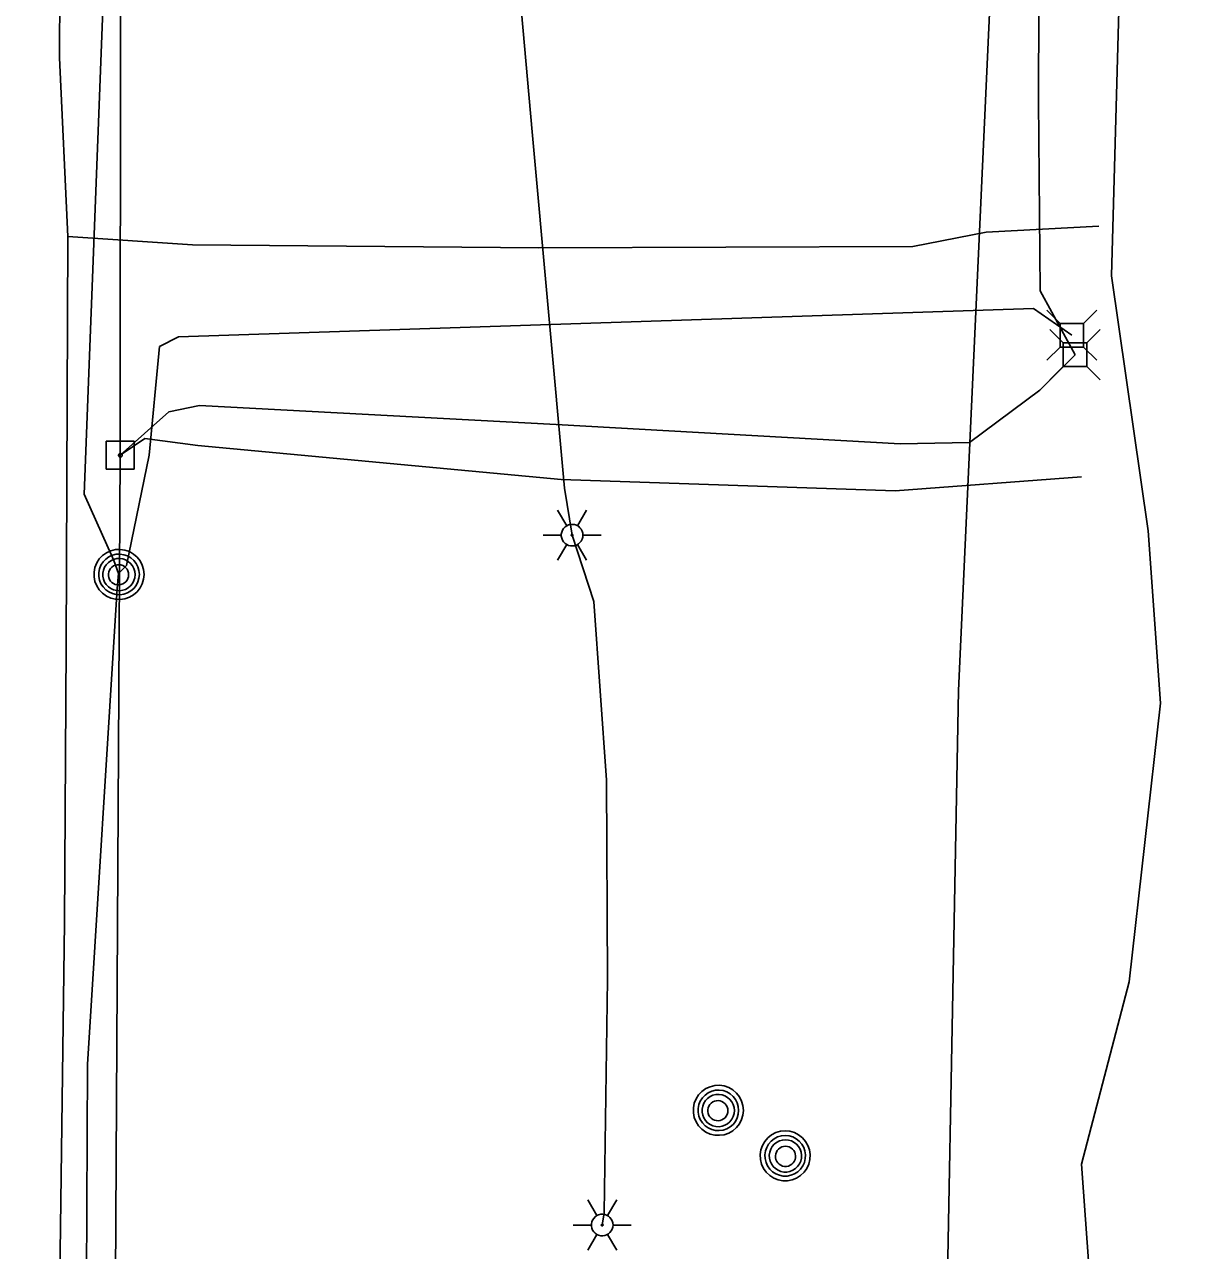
# Model space of a CAD drawing. Extents: x 600849 to 606371, y 330010 to 403088.
# Drawn here: x 602044.5 to 602197.1, y 371134.4 to 371296 of the extents above; entities that cross this region are included whole.
import ezdxf

# ---------------------------------------------------------------- set-up
doc = ezdxf.new("R2010")
doc.units = 0
for name, color, linetype in [('E_LTG', 7, 'Continuous'), ('E_UTL_AG_Bold', 7, 'Continuous'), ('E_UTL_E_UG', 7, 'Continuous'), ('E_UTL_EPowerPole', 7, 'Continuous'), ('E_UTL_G_UG', 7, 'Continuous'), ('E_UTL_MH', 7, 'Continuous'), ('E_UTL_Overhead', 7, 'Continuous'), ('E_UTL_T_UG', 7, 'Continuous'), ('E_UTL_TV_UG', 7, 'Continuous'), ('E_UTL_W_UG', 7, 'Continuous')]:
    doc.layers.add(name, color=color, linetype=linetype)

msp = doc.modelspace()

# ---------------------------------------------------------------- linework, layer by layer
at = {"layer": 'E_LTG'}
for points in [[(602115.96, 371229.95), (602114.77, 371232.01)], [(602117.39, 371229.95), (602118.58, 371232.01)], [(602118.1, 371228.71), (602118.08, 371228.98), (602118, 371229.24), (602117.88, 371229.49), (602117.71, 371229.7), (602117.5, 371229.88), (602117.27, 371230.01), (602117.01, 371230.1), (602116.74, 371230.14), (602116.47, 371230.13), (602116.21, 371230.06), (602115.96, 371229.95), (602115.74, 371229.79), (602115.55, 371229.6), (602115.41, 371229.37), (602115.3, 371229.12), (602115.25, 371228.85), (602115.25, 371228.58), (602115.3, 371228.31), (602115.41, 371228.06), (602115.55, 371227.83), (602115.74, 371227.63), (602115.96, 371227.48), (602116.21, 371227.36), (602116.47, 371227.3), (602116.74, 371227.29), (602117.01, 371227.32), (602117.27, 371227.41), (602117.5, 371227.55), (602117.71, 371227.73), (602117.88, 371227.94), (602118, 371228.18), (602118.08, 371228.44), (602118.1, 371228.71)], [(602118.1, 371228.71), (602118.08, 371228.98), (602118, 371229.24), (602117.88, 371229.49), (602117.71, 371229.7), (602117.5, 371229.88), (602117.27, 371230.01), (602117.01, 371230.1), (602116.74, 371230.14), (602116.47, 371230.13), (602116.21, 371230.06), (602115.96, 371229.95), (602115.74, 371229.79), (602115.55, 371229.6), (602115.41, 371229.37), (602115.3, 371229.12), (602115.25, 371228.85), (602115.25, 371228.58), (602115.3, 371228.31), (602115.41, 371228.06), (602115.55, 371227.83), (602115.74, 371227.63), (602115.96, 371227.48), (602116.21, 371227.36), (602116.47, 371227.3), (602116.74, 371227.29), (602117.01, 371227.32), (602117.27, 371227.41), (602117.5, 371227.55), (602117.71, 371227.73), (602117.88, 371227.94), (602118, 371228.18), (602118.08, 371228.44), (602118.1, 371228.71)], [(602118.1, 371228.71), (602118.08, 371228.98), (602118, 371229.24), (602117.88, 371229.49), (602117.71, 371229.7), (602117.5, 371229.88), (602117.27, 371230.01), (602117.01, 371230.1), (602116.74, 371230.14), (602116.47, 371230.13), (602116.21, 371230.06), (602115.96, 371229.95), (602115.74, 371229.79), (602115.55, 371229.6), (602115.41, 371229.37), (602115.3, 371229.12), (602115.25, 371228.85), (602115.25, 371228.58), (602115.3, 371228.31), (602115.41, 371228.06), (602115.55, 371227.83), (602115.74, 371227.63), (602115.96, 371227.48), (602116.21, 371227.36), (602116.47, 371227.3), (602116.74, 371227.29), (602117.01, 371227.32), (602117.27, 371227.41), (602117.5, 371227.55), (602117.71, 371227.73), (602117.88, 371227.94), (602118, 371228.18), (602118.08, 371228.44), (602118.1, 371228.71)], [(602112.87, 371228.71), (602115.25, 371228.71)], [(602116.79, 371228.71), (602116.79, 371228.74), (602116.79, 371228.76), (602116.78, 371228.78), (602116.76, 371228.8), (602116.74, 371228.81), (602116.73, 371228.82), (602116.7, 371228.83), (602116.68, 371228.83), (602116.66, 371228.83), (602116.64, 371228.83), (602116.62, 371228.82), (602116.6, 371228.8), (602116.58, 371228.79), (602116.57, 371228.77), (602116.56, 371228.75), (602116.56, 371228.72), (602116.56, 371228.7), (602116.56, 371228.68), (602116.57, 371228.66), (602116.58, 371228.64), (602116.6, 371228.62), (602116.62, 371228.61), (602116.64, 371228.6), (602116.66, 371228.6), (602116.68, 371228.59), (602116.7, 371228.6), (602116.73, 371228.61), (602116.74, 371228.62), (602116.76, 371228.63), (602116.78, 371228.65), (602116.79, 371228.67), (602116.79, 371228.69), (602116.79, 371228.71)], [(602118.1, 371228.71), (602120.49, 371228.71)], [(602114.77, 371225.41), (602115.96, 371227.48)], [(602118.58, 371225.41), (602117.39, 371227.48)], [(602119.93, 371139), (602118.74, 371141.06)], [(602121.36, 371139), (602122.55, 371141.06)], [(602122.07, 371137.76), (602122.04, 371138.03), (602121.97, 371138.29), (602121.84, 371138.53), (602121.67, 371138.75), (602121.47, 371138.92), (602121.23, 371139.06), (602120.98, 371139.15), (602120.71, 371139.19), (602120.44, 371139.17), (602120.17, 371139.11), (602119.93, 371139), (602119.7, 371138.84), (602119.52, 371138.64), (602119.37, 371138.41), (602119.27, 371138.16), (602119.22, 371137.9), (602119.22, 371137.62), (602119.27, 371137.36), (602119.37, 371137.1), (602119.52, 371136.88), (602119.7, 371136.68), (602119.93, 371136.52), (602120.17, 371136.41), (602120.44, 371136.35), (602120.71, 371136.33), (602120.98, 371136.37), (602121.23, 371136.46), (602121.47, 371136.6), (602121.67, 371136.77), (602121.84, 371136.99), (602121.97, 371137.23), (602122.04, 371137.49), (602122.07, 371137.76)], [(602122.07, 371137.76), (602122.04, 371138.03), (602121.97, 371138.29), (602121.84, 371138.53), (602121.67, 371138.75), (602121.47, 371138.92), (602121.23, 371139.06), (602120.98, 371139.15), (602120.71, 371139.19), (602120.44, 371139.17), (602120.17, 371139.11), (602119.93, 371139), (602119.7, 371138.84), (602119.52, 371138.64), (602119.37, 371138.41), (602119.27, 371138.16), (602119.22, 371137.9), (602119.22, 371137.62), (602119.27, 371137.36), (602119.37, 371137.1), (602119.52, 371136.88), (602119.7, 371136.68), (602119.93, 371136.52), (602120.17, 371136.41), (602120.44, 371136.35), (602120.71, 371136.33), (602120.98, 371136.37), (602121.23, 371136.46), (602121.47, 371136.6), (602121.67, 371136.77), (602121.84, 371136.99), (602121.97, 371137.23), (602122.04, 371137.49), (602122.07, 371137.76)], [(602122.07, 371137.76), (602122.04, 371138.03), (602121.97, 371138.29), (602121.84, 371138.53), (602121.67, 371138.75), (602121.47, 371138.92), (602121.23, 371139.06), (602120.98, 371139.15), (602120.71, 371139.19), (602120.44, 371139.17), (602120.17, 371139.11), (602119.93, 371139), (602119.7, 371138.84), (602119.52, 371138.64), (602119.37, 371138.41), (602119.27, 371138.16), (602119.22, 371137.9), (602119.22, 371137.62), (602119.27, 371137.36), (602119.37, 371137.1), (602119.52, 371136.88), (602119.7, 371136.68), (602119.93, 371136.52), (602120.17, 371136.41), (602120.44, 371136.35), (602120.71, 371136.33), (602120.98, 371136.37), (602121.23, 371136.46), (602121.47, 371136.6), (602121.67, 371136.77), (602121.84, 371136.99), (602121.97, 371137.23), (602122.04, 371137.49), (602122.07, 371137.76)], [(602116.83, 371137.76), (602119.21, 371137.76)], [(602120.76, 371137.76), (602120.76, 371137.78), (602120.75, 371137.8), (602120.74, 371137.82), (602120.73, 371137.84), (602120.71, 371137.86), (602120.69, 371137.87), (602120.67, 371137.88), (602120.65, 371137.88), (602120.62, 371137.88), (602120.6, 371137.87), (602120.58, 371137.86), (602120.56, 371137.85), (602120.55, 371137.83), (602120.53, 371137.81), (602120.53, 371137.79), (602120.52, 371137.77), (602120.52, 371137.75), (602120.53, 371137.73), (602120.53, 371137.71), (602120.55, 371137.69), (602120.56, 371137.67), (602120.58, 371137.66), (602120.6, 371137.65), (602120.62, 371137.64), (602120.65, 371137.64), (602120.67, 371137.64), (602120.69, 371137.65), (602120.71, 371137.66), (602120.73, 371137.68), (602120.74, 371137.7), (602120.75, 371137.72), (602120.76, 371137.74), (602120.76, 371137.76)], [(602122.07, 371137.76), (602124.45, 371137.76)], [(602118.74, 371134.46), (602119.93, 371136.52)], [(602122.55, 371134.46), (602121.36, 371136.52)]]:
    msp.add_lwpolyline(points, dxfattribs=at)
at = {"layer": 'E_UTL_AG_Bold'}
for points in [[(602181.02, 371256.62), (602179.26, 371258.37)], [(602184.11, 371256.62), (602185.86, 371258.37)], [(602181.42, 371254.06), (602179.67, 371255.81)], [(602184.11, 371256.62), (602181.02, 371256.62)], [(602181.02, 371256.62), (602181.02, 371253.52)], [(602184.11, 371253.52), (602184.11, 371256.62)], [(602184.52, 371254.06), (602186.27, 371255.81)], [(602184.52, 371254.06), (602181.42, 371254.06)], [(602181.42, 371254.06), (602181.42, 371250.96)], [(602184.52, 371250.96), (602184.52, 371254.06)], [(602181.02, 371253.52), (602179.26, 371251.77)], [(602181.02, 371253.52), (602184.11, 371253.52)], [(602184.11, 371253.52), (602185.86, 371251.77)], [(602181.42, 371250.96), (602179.67, 371249.21)], [(602181.42, 371250.96), (602184.52, 371250.96)], [(602184.52, 371250.96), (602186.27, 371249.21)]]:
    msp.add_lwpolyline(points, dxfattribs=at)
at = {"layer": 'E_UTL_E_UG'}
for points in [[(602190.38, 370615.62), (602192.58, 370696.59), (602188.82, 370761), (602191.18, 370844.61), (602188.97, 370941.54), (602191.64, 371056.58), (602187.62, 371077.17), (602186.37, 371110.53), (602183.81, 371145.78), (602190.12, 371169.84), (602194.22, 371206.55), (602192.63, 371229.3), (602187.79, 371262.92), (602189.77, 371334.48), (602192.75, 371413.19), (602189.91, 371434.55), (602185.4, 371490.73)], [(602120.64, 371137.76), (602120.92, 371139.35), (602121.35, 371170.11), (602121.2, 371196.4), (602119.53, 371219.95), (602116.68, 371228.71), (602115.68, 371234.91), (602111.39, 371281.88), (602108.79, 371311.52), (602108.04, 371319.43), (602108.28, 371320.43), (602106.77, 371369.05), (602105.44, 371378.21), (602099.33, 371381.84), (602080.16, 371388.22), (602064.83, 371392.68), (602057.2, 371393.62)], [(602057.12, 371239.25), (602060.33, 371241.45), (602067.33, 371240.54), (602115.23, 371236.05), (602159.25, 371234.57), (602183.84, 371236.4)]]:
    msp.add_lwpolyline(points, dxfattribs=at)
at = {"layer": 'E_UTL_EPowerPole'}
for points in [[(602057.09, 371241.09), (602057.09, 371244)], [(602058.94, 371241.09), (602055.25, 371241.09)], [(602055.25, 371241.09), (602055.25, 371237.4)], [(602058.94, 371237.4), (602058.94, 371241.09)], [(602057.36, 371239.25), (602057.36, 371239.29), (602057.35, 371239.34), (602057.33, 371239.38), (602057.3, 371239.41), (602057.26, 371239.44), (602057.22, 371239.47), (602057.18, 371239.48), (602057.14, 371239.49), (602057.09, 371239.48), (602057.05, 371239.47), (602057.01, 371239.45), (602056.97, 371239.43), (602056.94, 371239.4), (602056.91, 371239.36), (602056.9, 371239.32), (602056.89, 371239.27), (602056.89, 371239.23), (602056.9, 371239.18), (602056.91, 371239.14), (602056.94, 371239.1), (602056.97, 371239.07), (602057.01, 371239.04), (602057.05, 371239.02), (602057.09, 371239.01), (602057.14, 371239.01), (602057.18, 371239.02), (602057.22, 371239.03), (602057.26, 371239.05), (602057.3, 371239.08), (602057.33, 371239.12), (602057.35, 371239.16), (602057.36, 371239.2), (602057.36, 371239.25)], [(602055.25, 371237.4), (602058.94, 371237.4)]]:
    msp.add_lwpolyline(points, dxfattribs=at)
at = {"layer": 'E_UTL_G_UG'}
for points in [[(602048.21, 370657.47), (602048.18, 370747.79), (602048.76, 370798), (602048.38, 370861.25), (602049.1, 370931.28), (602048.42, 371006.93), (602048.87, 371066.51), (602049.18, 371134.18), (602049.78, 371177.66), (602049.96, 371214.15), (602050.22, 371268.07), (602049.12, 371291.65), (602049.16, 371300.85), (602049.23, 371302.54), (602050.11, 371308.89), (602051.7, 371334.54), (602051.72, 371368.17), (602051.41, 371432.71), (602051.21, 371433.48), (602051.22, 371441.24)], [(602050.22, 371268.07), (602066.64, 371266.98), (602112.31, 371266.61), (602161.59, 371266.79), (602171.26, 371268.67), (602186.11, 371269.44)]]:
    msp.add_lwpolyline(points, dxfattribs=at)
at = {"layer": 'E_UTL_MH'}
for points in [[(602060.25, 371223.54), (602060.19, 371224.17), (602060.01, 371224.77), (602059.72, 371225.32), (602059.33, 371225.82), (602058.86, 371226.23), (602058.32, 371226.54), (602057.72, 371226.75), (602057.1, 371226.84), (602056.48, 371226.81), (602055.87, 371226.66), (602055.3, 371226.4), (602054.78, 371226.03), (602054.35, 371225.58), (602054.01, 371225.05), (602053.78, 371224.47), (602053.66, 371223.85), (602053.66, 371223.23), (602053.78, 371222.61), (602054.01, 371222.03), (602054.35, 371221.5), (602054.78, 371221.05), (602055.3, 371220.68), (602055.87, 371220.42), (602056.48, 371220.27), (602057.1, 371220.24), (602057.72, 371220.33), (602058.32, 371220.54), (602058.86, 371220.85), (602059.33, 371221.26), (602059.72, 371221.76), (602060.01, 371222.31), (602060.19, 371222.92), (602060.25, 371223.54)], [(602059.63, 371223.54), (602059.58, 371224.04), (602059.44, 371224.53), (602059.21, 371224.98), (602058.89, 371225.38), (602058.51, 371225.72), (602058.07, 371225.97), (602057.58, 371226.14), (602057.08, 371226.21), (602056.57, 371226.19), (602056.08, 371226.07), (602055.62, 371225.85), (602055.2, 371225.56), (602054.85, 371225.19), (602054.57, 371224.76), (602054.39, 371224.29), (602054.29, 371223.79), (602054.29, 371223.28), (602054.39, 371222.78), (602054.57, 371222.31), (602054.85, 371221.88), (602055.2, 371221.51), (602055.62, 371221.22), (602056.08, 371221.01), (602056.57, 371220.89), (602057.08, 371220.86), (602057.58, 371220.94), (602058.07, 371221.1), (602058.51, 371221.36), (602058.89, 371221.69), (602059.21, 371222.09), (602059.44, 371222.54), (602059.58, 371223.03), (602059.63, 371223.54)], [(602059.07, 371223.51), (602059.03, 371223.91), (602058.91, 371224.3), (602058.73, 371224.66), (602058.48, 371224.98), (602058.17, 371225.24), (602057.82, 371225.44), (602057.44, 371225.58), (602057.04, 371225.63), (602056.64, 371225.62), (602056.24, 371225.52), (602055.87, 371225.35), (602055.54, 371225.12), (602055.26, 371224.82), (602055.05, 371224.48), (602054.9, 371224.11), (602054.82, 371223.71), (602054.82, 371223.31), (602054.9, 371222.91), (602055.05, 371222.53), (602055.26, 371222.19), (602055.54, 371221.9), (602055.87, 371221.66), (602056.24, 371221.5), (602056.64, 371221.4), (602057.04, 371221.38), (602057.44, 371221.44), (602057.82, 371221.57), (602058.17, 371221.77), (602058.48, 371222.04), (602058.73, 371222.36), (602058.91, 371222.72), (602059.03, 371223.1), (602059.07, 371223.51)], [(602058.21, 371223.49), (602058.19, 371223.74), (602058.12, 371223.99), (602058, 371224.21), (602057.84, 371224.41), (602057.65, 371224.58), (602057.43, 371224.7), (602057.19, 371224.79), (602056.94, 371224.82), (602056.69, 371224.81), (602056.44, 371224.75), (602056.21, 371224.65), (602056.01, 371224.5), (602055.83, 371224.32), (602055.7, 371224.1), (602055.6, 371223.87), (602055.55, 371223.62), (602055.55, 371223.37), (602055.6, 371223.12), (602055.7, 371222.88), (602055.83, 371222.67), (602056.01, 371222.49), (602056.21, 371222.34), (602056.44, 371222.23), (602056.69, 371222.17), (602056.94, 371222.16), (602057.19, 371222.2), (602057.43, 371222.28), (602057.65, 371222.41), (602057.84, 371222.57), (602058, 371222.77), (602058.12, 371223), (602058.19, 371223.24), (602058.21, 371223.49)], [(602139.25, 371152.88), (602139.19, 371153.51), (602139.01, 371154.11), (602138.72, 371154.67), (602138.33, 371155.16), (602137.86, 371155.57), (602137.32, 371155.88), (602136.72, 371156.09), (602136.1, 371156.18), (602135.48, 371156.15), (602134.87, 371156), (602134.3, 371155.74), (602133.78, 371155.38), (602133.35, 371154.92), (602133.01, 371154.39), (602132.78, 371153.81), (602132.66, 371153.2), (602132.66, 371152.57), (602132.78, 371151.95), (602133.01, 371151.37), (602133.35, 371150.84), (602133.78, 371150.39), (602134.3, 371150.02), (602134.87, 371149.76), (602135.48, 371149.62), (602136.1, 371149.59), (602136.72, 371149.67), (602137.32, 371149.88), (602137.86, 371150.19), (602138.33, 371150.6), (602138.72, 371151.1), (602139.01, 371151.66), (602139.19, 371152.26), (602139.25, 371152.88)], [(602138.63, 371152.88), (602138.58, 371153.38), (602138.44, 371153.87), (602138.21, 371154.32), (602137.89, 371154.72), (602137.51, 371155.06), (602137.07, 371155.31), (602136.58, 371155.48), (602136.08, 371155.55), (602135.57, 371155.53), (602135.08, 371155.41), (602134.61, 371155.2), (602134.2, 371154.9), (602133.85, 371154.53), (602133.57, 371154.1), (602133.38, 371153.63), (602133.29, 371153.13), (602133.29, 371152.62), (602133.38, 371152.12), (602133.57, 371151.65), (602133.85, 371151.22), (602134.2, 371150.85), (602134.61, 371150.56), (602135.08, 371150.35), (602135.57, 371150.23), (602136.08, 371150.2), (602136.58, 371150.28), (602137.07, 371150.44), (602137.51, 371150.7), (602137.89, 371151.03), (602138.21, 371151.43), (602138.44, 371151.88), (602138.58, 371152.37), (602138.63, 371152.88)], [(602138.07, 371152.85), (602138.03, 371153.25), (602137.91, 371153.64), (602137.73, 371154), (602137.48, 371154.32), (602137.17, 371154.58), (602136.82, 371154.79), (602136.44, 371154.92), (602136.04, 371154.98), (602135.63, 371154.96), (602135.24, 371154.86), (602134.87, 371154.69), (602134.54, 371154.46), (602134.26, 371154.16), (602134.05, 371153.82), (602133.9, 371153.45), (602133.82, 371153.05), (602133.82, 371152.65), (602133.9, 371152.25), (602134.05, 371151.87), (602134.26, 371151.53), (602134.54, 371151.24), (602134.87, 371151.01), (602135.24, 371150.84), (602135.63, 371150.74), (602136.04, 371150.72), (602136.44, 371150.78), (602136.82, 371150.91), (602137.17, 371151.11), (602137.48, 371151.38), (602137.73, 371151.7), (602137.91, 371152.06), (602138.03, 371152.45), (602138.07, 371152.85)], [(602137.21, 371152.83), (602137.19, 371153.09), (602137.12, 371153.33), (602137, 371153.55), (602136.84, 371153.75), (602136.65, 371153.92), (602136.43, 371154.05), (602136.19, 371154.13), (602135.94, 371154.16), (602135.69, 371154.15), (602135.44, 371154.09), (602135.21, 371153.99), (602135.01, 371153.84), (602134.83, 371153.66), (602134.7, 371153.44), (602134.6, 371153.21), (602134.55, 371152.96), (602134.55, 371152.71), (602134.6, 371152.46), (602134.7, 371152.22), (602134.83, 371152.01), (602135.01, 371151.83), (602135.21, 371151.68), (602135.44, 371151.57), (602135.69, 371151.52), (602135.94, 371151.5), (602136.19, 371151.54), (602136.43, 371151.62), (602136.65, 371151.75), (602136.84, 371151.91), (602137, 371152.11), (602137.12, 371152.34), (602137.19, 371152.58), (602137.21, 371152.83)], [(602144.76, 371150.18), (602144.14, 371150.12), (602143.53, 371149.94), (602142.98, 371149.66), (602142.48, 371149.27), (602142.07, 371148.79), (602141.76, 371148.25), (602141.55, 371147.66), (602141.46, 371147.04), (602141.49, 371146.41), (602141.64, 371145.8), (602141.9, 371145.23), (602142.27, 371144.72), (602142.72, 371144.29), (602143.25, 371143.95), (602143.83, 371143.71), (602144.45, 371143.59), (602145.07, 371143.59), (602145.69, 371143.71), (602146.27, 371143.95), (602146.8, 371144.29), (602147.25, 371144.72), (602147.62, 371145.23), (602147.88, 371145.8), (602148.03, 371146.41), (602148.06, 371147.04), (602147.97, 371147.66), (602147.76, 371148.25), (602147.45, 371148.79), (602147.04, 371149.27), (602146.54, 371149.66), (602145.99, 371149.94), (602145.39, 371150.12), (602144.76, 371150.18)], [(602144.76, 371149.56), (602144.26, 371149.52), (602143.77, 371149.37), (602143.32, 371149.14), (602142.92, 371148.82), (602142.58, 371148.44), (602142.33, 371148), (602142.16, 371147.52), (602142.09, 371147.01), (602142.12, 371146.51), (602142.24, 371146.01), (602142.45, 371145.55), (602142.74, 371145.13), (602143.11, 371144.78), (602143.54, 371144.51), (602144.01, 371144.32), (602144.51, 371144.22), (602145.02, 371144.22), (602145.52, 371144.32), (602145.99, 371144.51), (602146.42, 371144.78), (602146.79, 371145.13), (602147.08, 371145.55), (602147.29, 371146.01), (602147.41, 371146.51), (602147.44, 371147.01), (602147.37, 371147.52), (602147.2, 371148), (602146.95, 371148.44), (602146.61, 371148.82), (602146.21, 371149.14), (602145.76, 371149.37), (602145.27, 371149.52), (602144.76, 371149.56)], [(602144.79, 371149), (602144.39, 371148.96), (602144, 371148.85), (602143.64, 371148.66), (602143.32, 371148.41), (602143.06, 371148.11), (602142.86, 371147.76), (602142.72, 371147.37), (602142.67, 371146.97), (602142.69, 371146.57), (602142.78, 371146.18), (602142.95, 371145.81), (602143.18, 371145.48), (602143.48, 371145.2), (602143.82, 371144.98), (602144.19, 371144.83), (602144.59, 371144.75), (602145, 371144.75), (602145.39, 371144.83), (602145.77, 371144.98), (602146.11, 371145.2), (602146.4, 371145.48), (602146.64, 371145.81), (602146.81, 371146.18), (602146.9, 371146.57), (602146.92, 371146.97), (602146.86, 371147.37), (602146.73, 371147.76), (602146.53, 371148.11), (602146.26, 371148.41), (602145.94, 371148.66), (602145.58, 371148.85), (602145.2, 371148.96), (602144.79, 371149)], [(602144.81, 371148.15), (602144.56, 371148.12), (602144.31, 371148.05), (602144.09, 371147.93), (602143.89, 371147.78), (602143.72, 371147.59), (602143.6, 371147.37), (602143.51, 371147.13), (602143.48, 371146.88), (602143.49, 371146.62), (602143.55, 371146.38), (602143.66, 371146.15), (602143.8, 371145.94), (602143.99, 371145.77), (602144.2, 371145.63), (602144.43, 371145.54), (602144.68, 371145.49), (602144.94, 371145.49), (602145.18, 371145.54), (602145.42, 371145.63), (602145.63, 371145.77), (602145.82, 371145.94), (602145.96, 371146.15), (602146.07, 371146.38), (602146.13, 371146.62), (602146.14, 371146.88), (602146.1, 371147.13), (602146.02, 371147.37), (602145.89, 371147.59), (602145.73, 371147.78), (602145.53, 371147.93), (602145.3, 371148.05), (602145.06, 371148.12), (602144.81, 371148.15)]]:
    msp.add_lwpolyline(points, dxfattribs=at)
at = {"layer": 'E_UTL_Overhead'}
msp.add_lwpolyline([(602049.76, 369613.32), (602051.08, 369789.61), (602050.68, 369965.17), (602051.62, 370141.89), (602052.51, 370286.68), (602048.38, 370407.21), (602054.57, 370641.59), (602056.08, 370840.85), (602056, 371041.84), (602057.12, 371239.25), (602057.2, 371393.62), (602058.03, 371555.69), (602064.16, 371680.24), (602066.66, 372038.53), (602066.58, 372216.08), (602066.88, 372572.55), (602066.55, 372750.09)], dxfattribs=at)
at = {"layer": 'E_UTL_T_UG'}
for points in [[(602056.86, 371223.67), (602056.26, 371225.39), (602052.36, 371234.1), (602055.08, 371304.89), (602047.02, 371331.12), (602052.92, 371393.36), (602052.94, 371438.15), (602052.6, 371438.98), (602053.43, 371474.88), (602052.4, 371531.37), (602053.6, 371606.59), (602052.86, 371719.97), (602054.47, 371843.49), (602050.8, 371865.45), (602052.24, 371879.16), (602054.64, 372006.4), (602051.74, 372150.32), (602051.85, 372296.77), (602052.65, 372432.38), (602066.88, 372572.55)], [(602056.86, 371223.67), (602057.95, 371224.73), (602060.93, 371239.26), (602062.27, 371253.57), (602064.81, 371254.88), (602177.51, 371258.61), (602182.56, 371255.07)], [(602047.46, 369606.19), (602047.57, 369728.34), (602046.79, 369872.91), (602047.13, 370016.7), (602046.55, 370126.56), (602050.85, 370148.65), (602053.67, 370151.21), (602054.14, 370153.69), (602051.02, 370164.19), (602047.73, 370303.8), (602044.49, 370398.4), (602047.72, 370568.68), (602053.33, 370619.91), (602052.89, 370653.1), (602057.18, 370761), (602053.97, 370836.59), (602052.42, 370912.69), (602054.06, 370935.04), (602052.2, 371019.03), (602052.8, 371158.92), (602056.72, 371221.69), (602056.86, 371223.67)]]:
    msp.add_lwpolyline(points, dxfattribs=at)
at = {"layer": 'E_UTL_TV_UG'}
for points in [[(602182.97, 371252.51), (602178.36, 371260.93), (602178.16, 371285.96), (602178.5, 371386.96), (602181.99, 371409.23), (602181.82, 371431.61), (602181.66, 371460.55), (602179.43, 371490.44), (602176.37, 371500.62), (602176, 371532.92), (602178.09, 371551.81), (602180.28, 371557.25), (602180.81, 371559.25)], [(602057.12, 371239.25), (602063.51, 371244.97), (602067.57, 371245.79), (602114.58, 371243.3), (602159.9, 371240.77), (602169.04, 371240.92), (602178.34, 371247.82), (602182.97, 371252.51)]]:
    msp.add_lwpolyline(points, dxfattribs=at)
at = {"layer": 'E_UTL_W_UG'}
msp.add_lwpolyline([(602160.41, 370606.53), (602160.69, 370692.62), (602164.81, 370843.44), (602164.91, 370945.53), (602165.38, 371088.95), (602167.63, 371208.22), (602173.06, 371327.34), (602173.87, 371335.49), (602173.73, 371336.29), (602173.64, 371418.02), (602171.3, 371485.33), (602171.73, 371493.09), (602197.14, 371490.29)], dxfattribs=at)

doc.saveas('drawing.dxf')
